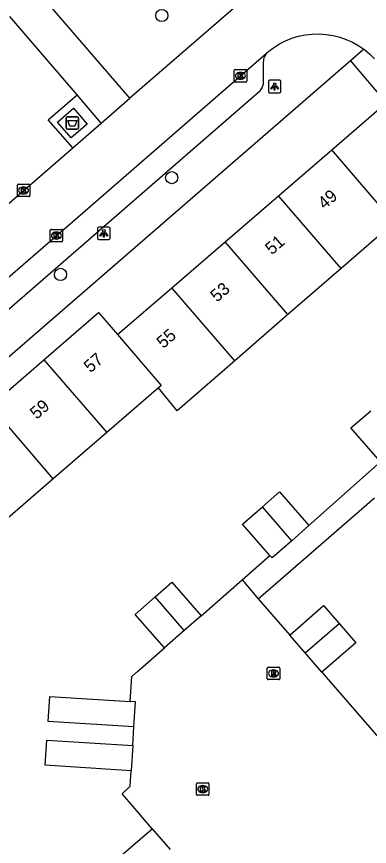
# Model space of a CAD drawing. Extents: x 160304 to 160954, y 383686 to 384161.
# Drawn here: x 160394.1 to 160422.4, y 384042.8 to 384109.3 of the extents above; entities that cross this region are included whole.
import ezdxf

# ---------------------------------------------------------------- set-up
doc = ezdxf.new("R2010")
doc.units = 0
for name, color, linetype in [('IMGEO_Afval_apart_plaats', 7, 'Continuous'), ('IMGEO_Boom', 7, 'Continuous'), ('IMGEO_Kolk', 7, 'Continuous'), ('IMGEO_Lichtpunt', 7, 'Continuous'), ('IMGEO_Pand', 7, 'Continuous'), ('IMGEO_Pand_nummerreeks', 7, 'Continuous'), ('IMGEO_Rijbaan_lokaal_open', 7, 'Continuous'), ('IMGEO_Rioolput', 7, 'Continuous'), ('IMGEO_Voetpad_gesloten', 7, 'Continuous'), ('IMGEO_Voetpad_open', 7, 'Continuous')]:
    doc.layers.add(name, color=color, linetype=linetype)

msp = doc.modelspace()

# ---------------------------------------------------------------- linework, layer by layer
at = {"layer": 'IMGEO_Afval_apart_plaats'}
for p, q in [((160398.047, 384100.383), (160398.047, 384101.183)), ((160398.047, 384101.183), (160398.047, 384100.383)), ((160398.147, 384101.283), (160398.937, 384101.283)), ((160398.937, 384101.283), (160398.147, 384101.283)), ((160399.037, 384101.183), (160399.037, 384100.383)), ((160399.037, 384100.383), (160399.037, 384101.183)), ((160398.937, 384100.283), (160398.147, 384100.283)), ((160398.147, 384100.283), (160398.937, 384100.283))]:
    msp.add_line(p, q, dxfattribs=at)
msp.add_lwpolyline([(160398.19, 384100.997), (160398.894, 384100.997), (160398.745, 384100.527), (160398.339, 384100.527), (160398.19, 384100.997)], dxfattribs=at)
for centre, start, end in [((160398.147, 384101.183), 90, 180), ((160398.147, 384101.183), 90, 180), ((160398.937, 384101.183), 0, 90), ((160398.937, 384101.183), 360, 90), ((160398.147, 384100.383), 180, 270), ((160398.147, 384100.383), 180, 270), ((160398.937, 384100.383), 270, 0), ((160398.937, 384100.383), 270, 0)]:
    msp.add_arc(centre, 0.1, start, end, dxfattribs=at)
at = {"layer": 'IMGEO_Boom'}
for centre in [(160405.721, 384109.403), (160406.517, 384096.403), (160397.586, 384088.642)]:
    msp.add_circle(centre, 0.489, dxfattribs=at)
at = {"layer": 'IMGEO_Kolk'}
for p, q in [((160411.609, 384105.069), (160412.461, 384105.069)), ((160411.534, 384104.143), (160411.534, 384104.995)), ((160412.022, 384104.849), (160412.047, 384104.849)), ((160412.535, 384104.995), (160412.535, 384104.143)), ((160412.461, 384104.069), (160411.609, 384104.069)), ((160412.045, 384104.289), (160412.02, 384104.289)), ((160394.126, 384094.954), (160394.126, 384095.806)), ((160394.201, 384095.88), (160395.053, 384095.88)), ((160395.127, 384095.806), (160395.127, 384094.954)), ((160394.637, 384095.1), (160394.612, 384095.1)), ((160394.614, 384095.66), (160394.639, 384095.66)), ((160395.053, 384094.88), (160394.201, 384094.88)), ((160396.76, 384091.328), (160396.76, 384092.18)), ((160396.835, 384092.254), (160397.687, 384092.254)), ((160397.248, 384092.034), (160397.273, 384092.034)), ((160397.761, 384092.18), (160397.761, 384091.328)), ((160397.687, 384091.254), (160396.835, 384091.254)), ((160397.271, 384091.474), (160397.246, 384091.474)), ((160408.583, 384047.866), (160409.435, 384047.866)), ((160408.508, 384046.94), (160408.508, 384047.792)), ((160408.996, 384047.646), (160409.021, 384047.646)), ((160409.509, 384047.792), (160409.509, 384046.94)), ((160409.435, 384046.866), (160408.583, 384046.866)), ((160409.019, 384047.086), (160408.994, 384047.086))]:
    msp.add_line(p, q, dxfattribs=at)
for points in [[(160411.609, 384105.069), (160412.461, 384105.069)], [(160411.534, 384104.143), (160411.534, 384104.995)], [(160411.855, 384104.769), (160411.978, 384104.769), (160411.978, 384104.618), (160412.108, 384104.769), (160412.272, 384104.769), (160412.126, 384104.618), (160412.279, 384104.369), (160412.127, 384104.369), (160412.042, 384104.533), (160411.978, 384104.466), (160411.978, 384104.369), (160411.855, 384104.369), (160411.855, 384104.769)], [(160412.535, 384104.995), (160412.535, 384104.143)], [(160412.461, 384104.069), (160411.609, 384104.069)], [(160394.126, 384094.954), (160394.126, 384095.806)], [(160394.201, 384095.88), (160395.053, 384095.88)], [(160395.127, 384095.806), (160395.127, 384094.954)], [(160394.447, 384095.58), (160394.57, 384095.58), (160394.57, 384095.429), (160394.7, 384095.58), (160394.864, 384095.58), (160394.718, 384095.429), (160394.871, 384095.18), (160394.719, 384095.18), (160394.634, 384095.344), (160394.57, 384095.277), (160394.57, 384095.18), (160394.447, 384095.18), (160394.447, 384095.58)], [(160395.053, 384094.88), (160394.201, 384094.88)], [(160396.76, 384091.328), (160396.76, 384092.18)], [(160396.835, 384092.254), (160397.687, 384092.254)], [(160397.081, 384091.954), (160397.204, 384091.954), (160397.204, 384091.803), (160397.334, 384091.954), (160397.498, 384091.954), (160397.352, 384091.803), (160397.505, 384091.554), (160397.353, 384091.554), (160397.268, 384091.718), (160397.204, 384091.651), (160397.204, 384091.554), (160397.081, 384091.554), (160397.081, 384091.954)], [(160397.761, 384092.18), (160397.761, 384091.328)], [(160397.687, 384091.254), (160396.835, 384091.254)], [(160408.583, 384047.866), (160409.435, 384047.866)], [(160408.508, 384046.94), (160408.508, 384047.792)], [(160408.829, 384047.566), (160408.952, 384047.566), (160408.952, 384047.415), (160409.082, 384047.566), (160409.246, 384047.566), (160409.1, 384047.415), (160409.253, 384047.166), (160409.101, 384047.166), (160409.016, 384047.33), (160408.952, 384047.263), (160408.952, 384047.166), (160408.829, 384047.166), (160408.829, 384047.566)], [(160409.509, 384047.792), (160409.509, 384046.94)], [(160409.435, 384046.866), (160408.583, 384046.866)]]:
    msp.add_lwpolyline(points, dxfattribs=at)
for centre, start, end in [((160411.611, 384104.993), 91.55205, 178.44795), ((160411.611, 384104.993), 91.55205, 178.44795), ((160412.459, 384104.993), 1.55205, 88.44795), ((160412.459, 384104.993), 1.55205, 88.44795), ((160411.611, 384104.145), 181.55205, 268.44795), ((160411.611, 384104.145), 181.55205, 268.44795), ((160412.459, 384104.145), 271.55205, 358.44795), ((160412.459, 384104.145), 271.55205, 358.44795), ((160394.203, 384095.804), 91.55205, 178.44795), ((160394.203, 384095.804), 91.55205, 178.44795), ((160395.051, 384095.804), 1.55205, 88.44795), ((160395.051, 384095.804), 1.55205, 88.44795), ((160394.203, 384094.956), 181.55205, 268.44795), ((160394.203, 384094.956), 181.55205, 268.44795), ((160395.051, 384094.956), 271.55205, 358.44795), ((160395.051, 384094.956), 271.55205, 358.44795), ((160396.837, 384092.178), 91.55205, 178.44795), ((160396.837, 384092.178), 91.55205, 178.44795), ((160397.685, 384092.178), 1.55205, 88.44795), ((160397.685, 384092.178), 1.55205, 88.44795), ((160396.837, 384091.33), 181.55205, 268.44795), ((160396.837, 384091.33), 181.55205, 268.44795), ((160397.685, 384091.33), 271.55205, 358.44795), ((160397.685, 384091.33), 271.55205, 358.44795), ((160408.585, 384047.79), 91.55205, 178.44795), ((160408.585, 384047.79), 91.55205, 178.44795), ((160409.433, 384047.79), 1.55205, 88.44795), ((160409.433, 384047.79), 1.55205, 88.44795), ((160408.585, 384046.942), 181.55205, 268.44795), ((160408.585, 384046.942), 181.55205, 268.44795), ((160409.433, 384046.942), 271.55205, 358.44795), ((160409.433, 384046.942), 271.55205, 358.44795)]:
    msp.add_arc(centre, 0.0765, start, end, dxfattribs=at)
for centre, major_axis, ratio, start_param, end_param in [((160412.021, 384104.569), (-0.387, 0.002), 0.722429, 4.712389, 7.853982), ((160412.046, 384104.569), (-0.39, 0.002), 0.717154, 1.570796, 4.712389), ((160394.613, 384095.38), (-0.387, 0.002), 0.722429, 4.712389, 7.853982), ((160394.638, 384095.38), (-0.39, 0.002), 0.717154, 1.570796, 4.712389), ((160397.247, 384091.754), (-0.387, 0.002), 0.722429, 4.712389, 7.853982), ((160397.272, 384091.754), (-0.39, 0.002), 0.717154, 1.570796, 4.712389), ((160408.995, 384047.366), (-0.387, 0.002), 0.722429, 4.712389, 7.853982), ((160409.02, 384047.366), (-0.39, 0.002), 0.717154, 1.570796, 4.712389)]:
    msp.add_ellipse(centre, major_axis=major_axis, ratio=ratio, start_param=start_param, end_param=end_param, dxfattribs=at)
at = {"layer": 'IMGEO_Lichtpunt'}
for p, q in [((160414.279, 384104.119), (160414.279, 384103.312)), ((160414.279, 384104.119), (160414.279, 384103.312)), ((160415.181, 384104.214), (160414.373, 384104.214)), ((160415.181, 384104.214), (160414.373, 384104.214)), ((160415.275, 384103.312), (160415.275, 384104.119)), ((160415.275, 384103.312), (160415.275, 384104.119)), ((160414.373, 384103.218), (160415.181, 384103.218)), ((160414.373, 384103.218), (160415.181, 384103.218)), ((160401.469, 384092.436), (160400.661, 384092.436)), ((160401.469, 384092.436), (160400.661, 384092.436)), ((160400.567, 384092.341), (160400.567, 384091.534)), ((160400.567, 384092.341), (160400.567, 384091.534)), ((160401.563, 384091.534), (160401.563, 384092.341)), ((160401.563, 384091.534), (160401.563, 384092.341)), ((160400.661, 384091.44), (160401.469, 384091.44)), ((160400.661, 384091.44), (160401.469, 384091.44))]:
    msp.add_line(p, q, dxfattribs=at)
for points in [[(160414.653, 384103.783), (160414.692, 384103.755), (160414.504, 384103.493), (160414.466, 384103.52), (160414.653, 384103.783)], [(160414.865, 384103.755), (160414.903, 384103.782), (160415.09, 384103.52), (160415.051, 384103.492), (160414.865, 384103.755)], [(160414.755, 384103.735), (160414.802, 384103.735), (160414.802, 384103.413), (160414.755, 384103.413), (160414.755, 384103.735)], [(160400.941, 384092.005), (160400.98, 384091.977), (160400.792, 384091.715), (160400.754, 384091.742), (160400.941, 384092.005)], [(160401.043, 384091.957), (160401.09, 384091.957), (160401.09, 384091.635), (160401.043, 384091.635), (160401.043, 384091.957)], [(160401.153, 384091.977), (160401.191, 384092.004), (160401.378, 384091.742), (160401.339, 384091.714), (160401.153, 384091.977)]]:
    msp.add_lwpolyline(points, dxfattribs=at)
for centre in [(160414.778, 384103.917), (160401.066, 384092.139)]:
    msp.add_circle(centre, 0.0994, dxfattribs=at)
for centre, start, end in [((160414.373, 384104.119), 90, 180), ((160414.373, 384104.119), 90, 180), ((160415.181, 384104.119), 0, 90), ((160415.181, 384104.119), 0, 90), ((160414.373, 384103.312), 180, 270), ((160414.373, 384103.312), 180, 270), ((160415.181, 384103.312), 270, 0), ((160415.181, 384103.312), 270, 360), ((160400.661, 384092.341), 90, 180), ((160400.661, 384092.341), 90, 180), ((160401.469, 384092.341), 0, 90), ((160401.469, 384092.341), 0, 90), ((160400.661, 384091.534), 180, 270), ((160400.661, 384091.534), 180, 270), ((160401.469, 384091.534), 270, 0), ((160401.469, 384091.534), 270, 360)]:
    msp.add_arc(centre, 0.0946, start, end, dxfattribs=at)
at = {"layer": 'IMGEO_Pand'}
for points in [[(160419.36, 384098.641), (160423.741, 384102.417)], [(160415.083, 384094.954), (160419.36, 384098.641)], [(160424.384, 384092.813), (160419.36, 384098.641)], [(160410.806, 384091.267), (160415.083, 384094.954)], [(160420.117, 384089.114), (160415.083, 384094.954)], [(160424.384, 384092.813), (160420.117, 384089.114)], [(160406.529, 384087.579), (160410.806, 384091.267)], [(160415.85, 384085.415), (160410.806, 384091.267)], [(160420.117, 384089.114), (160415.85, 384085.415)], [(160402.16, 384083.813), (160406.529, 384087.579)], [(160411.583, 384081.716), (160406.529, 384087.579)], [(160396.247, 384081.804), (160400.628, 384085.592), (160402.16, 384083.813)], [(160415.85, 384085.415), (160411.583, 384081.716)], [(160402.16, 384083.813), (160405.674, 384079.739), (160405.464, 384079.557)], [(160391.96, 384078.097), (160396.247, 384081.804)], [(160396.247, 384081.804), (160401.301, 384075.959)], [(160411.583, 384081.716), (160406.96, 384077.708), (160405.464, 384079.557)], [(160405.464, 384079.557), (160401.301, 384075.959)], [(160397.013, 384072.253), (160391.96, 384078.097)], [(160423.281, 384073.618), (160420.909, 384076.326), (160422.49, 384077.712)], [(160401.301, 384075.959), (160397.013, 384072.253)], [(160397.013, 384072.253), (160392.724, 384068.546)], [(160413.801, 384070.007), (160415.164, 384071.202), (160417.537, 384068.495)], [(160414.404, 384066.104), (160412.208, 384068.611), (160413.801, 384070.007)], [(160416.156, 384067.284), (160413.801, 384070.007)], [(160417.537, 384068.495), (160416.156, 384067.284)], [(160416.156, 384067.284), (160414.58, 384065.903), (160414.404, 384066.104)], [(160405.194, 384062.792), (160406.525, 384063.955), (160408.875, 384061.266)], [(160405.925, 384058.688), (160403.575, 384061.377), (160405.194, 384062.792)], [(160407.53, 384060.09), (160405.194, 384062.792)], [(160415.993, 384059.718), (160418.714, 384062.077), (160419.953, 384060.648)], [(160408.875, 384061.266), (160407.53, 384060.09)], [(160417.23, 384058.291), (160419.953, 384060.648)], [(160419.953, 384060.648), (160421.301, 384059.093), (160418.58, 384056.734)], [(160407.53, 384060.09), (160405.925, 384058.688)], [(160417.23, 384058.291), (160415.993, 384059.718)], [(160418.58, 384056.734), (160417.23, 384058.291)], [(160403.478, 384052.346), (160396.592, 384052.782), (160396.72, 384054.797), (160403.177, 384054.388)], [(160403.478, 384052.346), (160403.606, 384054.361), (160403.177, 384054.388)], [(160403.256, 384048.833), (160396.37, 384049.269), (160396.498, 384051.284), (160403.384, 384050.848)], [(160403.384, 384050.848), (160403.256, 384048.833)], [(160403.681, 384040.175), (160402.244, 384041.836), (160404.96, 384044.187)], [(160404.96, 384044.187), (160406.399, 384042.525)]]:
    msp.add_lwpolyline(points, dxfattribs=at)
at = {"layer": 'IMGEO_Rijbaan_lokaal_open'}
for points in [[(160412.264, 384110.636), (160403.163, 384102.78)], [(160414.316, 384106.549), (160414.687, 384106.827), (160415.159, 384107.123), (160415.656, 384107.375), (160416.172, 384107.583), (160416.706, 384107.743), (160417.251, 384107.855), (160417.805, 384107.918), (160418.361, 384107.931), (160418.917, 384107.894), (160419.467, 384107.808), (160420.007, 384107.673), (160420.534, 384107.491), (160421.041, 384107.262), (160421.526, 384106.988), (160421.938, 384106.705)], [(160390.525, 384085.922), (160399.384, 384093.594), (160414.316, 384106.549)], [(160421.938, 384106.705), (160421.985, 384106.673), (160422.414, 384106.317), (160422.809, 384105.925)], [(160400.861, 384100.778), (160403.163, 384102.78)], [(160398.566, 384098.79), (160400.861, 384100.778)], [(160387.602, 384089.296), (160398.566, 384098.79)], [(160408.875, 384061.266), (160412.16, 384064.138)], [(160412.16, 384064.138), (160413.467, 384062.631)], [(160413.467, 384062.631), (160415.993, 384059.718)], [(160403.177, 384054.388), (160403.305, 384056.397), (160403.759, 384056.794), (160405.925, 384058.688)], [(160418.58, 384056.734), (160423.46, 384051.105)], [(160403.384, 384050.848), (160403.478, 384052.346)], [(160404.96, 384044.187), (160403.098, 384046.337), (160402.534, 384046.969), (160403.177, 384047.585), (160403.256, 384048.833)]]:
    msp.add_lwpolyline(points, dxfattribs=at)
at = {"layer": 'IMGEO_Rioolput'}
for p, q in [((160414.191, 384056.215), (160414.191, 384057.067)), ((160414.266, 384057.141), (160415.118, 384057.141)), ((160414.679, 384056.921), (160414.704, 384056.921)), ((160415.192, 384057.067), (160415.192, 384056.215)), ((160415.118, 384056.141), (160414.266, 384056.141)), ((160414.702, 384056.361), (160414.677, 384056.361))]:
    msp.add_line(p, q, dxfattribs=at)
for points in [[(160414.191, 384056.215), (160414.191, 384057.067)], [(160414.266, 384057.141), (160415.118, 384057.141)], [(160414.78, 384056.839), (160414.528, 384056.841), (160414.528, 384056.441)], [(160414.528, 384056.441), (160414.652, 384056.441), (160414.652, 384056.603), (160414.663, 384056.603)], [(160414.706, 384056.76), (160414.652, 384056.76), (160414.652, 384056.679)], [(160414.652, 384056.679), (160414.704, 384056.679)], [(160414.71, 384056.574), (160414.781, 384056.441), (160414.921, 384056.441), (160414.856, 384056.567)], [(160415.192, 384057.067), (160415.192, 384056.215)], [(160415.118, 384056.141), (160414.266, 384056.141)]]:
    msp.add_lwpolyline(points, dxfattribs=at)
for centre, radius, start, end in [((160414.268, 384057.065), 0.0765, 91.55205, 178.44795), ((160414.268, 384057.065), 0.0765, 91.55205, 178.44795), ((160414.662, 384056.55), 0.0533, 26.02933, 88.69889), ((160414.688, 384056.868), 0.19, 274.7715, 282.96867), ((160414.712, 384056.664), 0.0964, 77.00612, 93.18647), ((160414.726, 384056.721), 0.0378, 276.66336, 79.67722), ((160414.779, 384056.729), 0.109, 350.36119, 89.41601), ((160414.777, 384056.729), 0.112, 277.58423, 350.98172), ((160414.761, 384056.514), 0.108, 29.51342, 73.79051), ((160415.116, 384057.065), 0.0765, 1.55205, 88.44795), ((160415.116, 384057.065), 0.0765, 1.55205, 88.44795), ((160414.268, 384056.217), 0.0765, 181.55205, 268.44795), ((160414.268, 384056.217), 0.0765, 181.55205, 268.44795), ((160415.116, 384056.217), 0.0765, 271.55205, 358.44795), ((160415.116, 384056.217), 0.0765, 271.55205, 358.44795)]:
    msp.add_arc(centre, radius, start, end, dxfattribs=at)
for centre, major_axis, ratio, start_param, end_param in [((160414.678, 384056.641), (-0.387, 0.002), 0.722429, 4.712389, 7.853982), ((160414.703, 384056.641), (-0.39, 0.002), 0.717154, 1.570796, 4.712389)]:
    msp.add_ellipse(centre, major_axis=major_axis, ratio=ratio, start_param=start_param, end_param=end_param, dxfattribs=at)
at = {"layer": 'IMGEO_Voetpad_gesloten'}
msp.add_lwpolyline([(160399.736, 384100.702), (160398.446, 384099.588), (160397.342, 384100.866), (160398.632, 384101.98), (160399.736, 384100.702)], dxfattribs=at)
at = {"layer": 'IMGEO_Voetpad_open'}
for points in [[(160403.163, 384102.78), (160395.225, 384111.986)], [(160398.923, 384103.034), (160393.527, 384109.316)], [(160369.98, 384065.518), (160413.547, 384103.317), (160413.612, 384103.379), (160413.671, 384103.446), (160413.724, 384103.518), (160413.77, 384103.594), (160413.809, 384103.675), (160413.841, 384103.758), (160413.866, 384103.844), (160413.882, 384103.932), (160413.891, 384104.021), (160413.892, 384104.074), (160413.889, 384105.605), (160413.891, 384105.678), (160413.901, 384105.788), (160413.922, 384105.897), (160413.952, 384106.003), (160413.991, 384106.107), (160414.04, 384106.206), (160414.097, 384106.301), (160414.163, 384106.39), (160414.236, 384106.473), (160414.316, 384106.549)], [(160421.938, 384106.705), (160420.868, 384105.779)], [(160420.868, 384105.779), (160369.56, 384061.353)], [(160420.868, 384105.779), (160423.741, 384102.417)], [(160398.566, 384098.79), (160396.61, 384101.048), (160398.923, 384103.034)], [(160400.861, 384100.778), (160398.923, 384103.034)], [(160417.537, 384068.495), (160423.281, 384073.618)], [(160413.467, 384062.631), (160414.841, 384063.823), (160422.81, 384070.722)], [(160412.16, 384064.138), (160414.404, 384066.104)]]:
    msp.add_lwpolyline(points, dxfattribs=at)

# ---------------------------------------------------------------- texts
at = {"layer": 'IMGEO_Pand_nummerreeks'}
for s, rotation, p in [('49', 40.76595, (160418.782, 384093.811)), ('51', 40.76595, (160414.551, 384090.164)), ('53', 40.76595, (160410.15, 384086.37)), ('55', 40.76595, (160405.834, 384082.649)), ('57', 40.85189, (160399.99, 384080.703)), ('59', 40.85189, (160395.672, 384076.969))]:
    msp.add_text(s, height=1, rotation=rotation, dxfattribs=at).set_placement(p)

doc.saveas('drawing.dxf')
